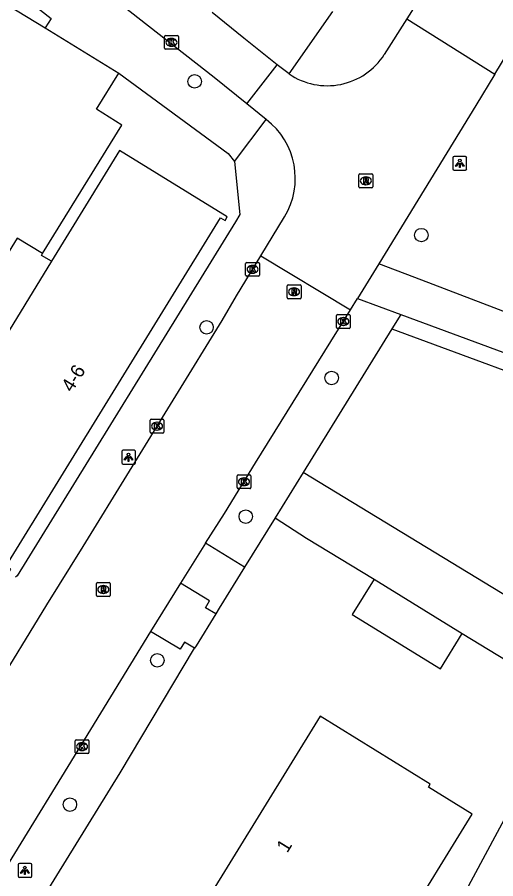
# Model space of a CAD drawing. Extents: x 162812 to 163818, y 381639 to 382470.
# Drawn here: x 163052.9 to 163087.6, y 381839.9 to 381902.4 of the extents above; entities that cross this region are included whole.
import ezdxf

# ---------------------------------------------------------------- set-up
doc = ezdxf.new("R2010")
doc.units = 0
for name, color, linetype in [('IMGEO_Boom', 7, 'Continuous'), ('IMGEO_Groenvoorziening', 7, 'Continuous'), ('IMGEO_Kolk', 7, 'Continuous'), ('IMGEO_Lichtpunt', 7, 'Continuous'), ('IMGEO_Pand', 7, 'Continuous'), ('IMGEO_Pand_nummerreeks', 7, 'Continuous'), ('IMGEO_Parkeervlak_open', 7, 'Continuous'), ('IMGEO_Rijbaan_lokaal_open', 7, 'Continuous'), ('IMGEO_Rioolput', 7, 'Continuous'), ('IMGEO_Voetpad_gesloten', 7, 'Continuous'), ('IMGEO_Voetpad_open', 7, 'Continuous')]:
    doc.layers.add(name, color=color, linetype=linetype)

msp = doc.modelspace()

# ---------------------------------------------------------------- linework, layer by layer
at = {"layer": 'IMGEO_Boom'}
for centre in [(163065.753, 381897.708), (163082.188, 381886.567), (163066.621, 381879.881), (163075.685, 381876.209), (163069.461, 381866.156), (163063.048, 381855.735), (163056.714, 381845.276)]:
    msp.add_circle(centre, 0.489, dxfattribs=at)
at = {"layer": 'IMGEO_Groenvoorziening'}
for points in [[(163080.701, 381880.807), (163080.058, 381879.766)], [(163080.058, 381879.766), (163073.629, 381869.358)], [(163080.058, 381879.766), (163094.718, 381874.361)], [(163073.629, 381869.358), (163071.602, 381866.077)], [(163076.88, 381813.818), (163098.212, 381854.416), (163097.666, 381854.748), (163092.744, 381857.74), (163073.629, 381869.358)], [(163071.602, 381866.077), (163069.38, 381862.489)], [(163071.602, 381866.077), (163073.875, 381864.598), (163078.759, 381861.612)], [(163085.146, 381857.677), (163092.895, 381852.967), (163079.166, 381827.371), (163074.906, 381818.869), (163073.212, 381815.488)]]:
    msp.add_lwpolyline(points, dxfattribs=at)
at = {"layer": 'IMGEO_Kolk'}
for p, q in [((163063.651, 381901.041), (163064.503, 381901.041)), ((163063.576, 381900.115), (163063.576, 381900.967)), ((163064.064, 381900.821), (163064.089, 381900.821)), ((163064.577, 381900.967), (163064.577, 381900.115)), ((163064.503, 381900.041), (163063.651, 381900.041)), ((163064.087, 381900.261), (163064.062, 381900.261)), ((163069.454, 381883.66), (163069.454, 381884.512)), ((163069.529, 381884.586), (163070.381, 381884.586)), ((163069.942, 381884.366), (163069.967, 381884.366)), ((163070.455, 381884.512), (163070.455, 381883.66)), ((163070.381, 381883.586), (163069.529, 381883.586)), ((163069.965, 381883.806), (163069.94, 381883.806)), ((163076.032, 381879.876), (163076.032, 381880.728)), ((163076.107, 381880.802), (163076.959, 381880.802)), ((163076.52, 381880.582), (163076.545, 381880.582)), ((163077.033, 381880.728), (163077.033, 381879.876)), ((163076.959, 381879.802), (163076.107, 381879.802)), ((163076.543, 381880.022), (163076.518, 381880.022)), ((163062.529, 381872.289), (163062.529, 381873.141)), ((163062.604, 381873.215), (163063.456, 381873.215)), ((163063.017, 381872.995), (163063.042, 381872.995)), ((163063.53, 381873.141), (163063.53, 381872.289)), ((163063.04, 381872.435), (163063.015, 381872.435)), ((163063.456, 381872.215), (163062.604, 381872.215)), ((163068.906, 381869.184), (163069.758, 381869.184)), ((163068.831, 381868.258), (163068.831, 381869.11)), ((163069.319, 381868.964), (163069.344, 381868.964)), ((163069.832, 381869.11), (163069.832, 381868.258)), ((163069.758, 381868.184), (163068.906, 381868.184)), ((163069.342, 381868.404), (163069.317, 381868.404)), ((163057.096, 381849.055), (163057.096, 381849.907)), ((163057.171, 381849.981), (163058.023, 381849.981)), ((163058.097, 381849.907), (163058.097, 381849.055)), ((163057.607, 381849.201), (163057.582, 381849.201)), ((163057.584, 381849.761), (163057.609, 381849.761)), ((163058.023, 381848.981), (163057.171, 381848.981))]:
    msp.add_line(p, q, dxfattribs=at)
for points in [[(163063.651, 381901.041), (163064.503, 381901.041)], [(163063.576, 381900.115), (163063.576, 381900.967)], [(163063.897, 381900.741), (163064.02, 381900.741), (163064.02, 381900.59), (163064.15, 381900.741), (163064.314, 381900.741), (163064.168, 381900.59), (163064.321, 381900.341), (163064.169, 381900.341), (163064.084, 381900.505), (163064.02, 381900.438), (163064.02, 381900.341), (163063.897, 381900.341), (163063.897, 381900.741)], [(163064.577, 381900.967), (163064.577, 381900.115)], [(163064.503, 381900.041), (163063.651, 381900.041)], [(163069.454, 381883.66), (163069.454, 381884.512)], [(163069.529, 381884.586), (163070.381, 381884.586)], [(163069.775, 381884.286), (163069.898, 381884.286), (163069.898, 381884.135), (163070.028, 381884.286), (163070.192, 381884.286), (163070.046, 381884.135), (163070.199, 381883.886), (163070.047, 381883.886), (163069.962, 381884.05), (163069.898, 381883.983), (163069.898, 381883.886), (163069.775, 381883.886), (163069.775, 381884.286)], [(163070.455, 381884.512), (163070.455, 381883.66)], [(163070.381, 381883.586), (163069.529, 381883.586)], [(163076.032, 381879.876), (163076.032, 381880.728)], [(163076.107, 381880.802), (163076.959, 381880.802)], [(163076.353, 381880.502), (163076.476, 381880.502), (163076.476, 381880.351), (163076.606, 381880.502), (163076.77, 381880.502), (163076.624, 381880.351), (163076.777, 381880.102), (163076.625, 381880.102), (163076.54, 381880.266), (163076.476, 381880.199), (163076.476, 381880.102), (163076.353, 381880.102), (163076.353, 381880.502)], [(163077.033, 381880.728), (163077.033, 381879.876)], [(163076.959, 381879.802), (163076.107, 381879.802)], [(163062.529, 381872.289), (163062.529, 381873.141)], [(163062.604, 381873.215), (163063.456, 381873.215)], [(163063.53, 381873.141), (163063.53, 381872.289)], [(163062.85, 381872.915), (163062.973, 381872.915), (163062.973, 381872.764), (163063.103, 381872.915), (163063.267, 381872.915), (163063.121, 381872.764), (163063.274, 381872.515), (163063.122, 381872.515), (163063.037, 381872.679), (163062.973, 381872.612), (163062.973, 381872.515), (163062.85, 381872.515), (163062.85, 381872.915)], [(163063.456, 381872.215), (163062.604, 381872.215)], [(163068.906, 381869.184), (163069.758, 381869.184)], [(163068.831, 381868.258), (163068.831, 381869.11)], [(163069.152, 381868.884), (163069.275, 381868.884), (163069.275, 381868.733), (163069.405, 381868.884), (163069.569, 381868.884), (163069.423, 381868.733), (163069.576, 381868.484), (163069.424, 381868.484), (163069.339, 381868.648), (163069.275, 381868.581), (163069.275, 381868.484), (163069.152, 381868.484), (163069.152, 381868.884)], [(163069.832, 381869.11), (163069.832, 381868.258)], [(163069.758, 381868.184), (163068.906, 381868.184)], [(163057.096, 381849.055), (163057.096, 381849.907)], [(163057.171, 381849.981), (163058.023, 381849.981)], [(163058.097, 381849.907), (163058.097, 381849.055)], [(163057.417, 381849.681), (163057.54, 381849.681), (163057.54, 381849.53), (163057.67, 381849.681), (163057.834, 381849.681), (163057.688, 381849.53), (163057.841, 381849.281), (163057.689, 381849.281), (163057.604, 381849.445), (163057.54, 381849.378), (163057.54, 381849.281), (163057.417, 381849.281), (163057.417, 381849.681)], [(163058.023, 381848.981), (163057.171, 381848.981)]]:
    msp.add_lwpolyline(points, dxfattribs=at)
for centre, start, end in [((163063.653, 381900.965), 91.55205, 178.44795), ((163063.653, 381900.965), 91.55205, 178.44795), ((163064.501, 381900.965), 1.55205, 88.44795), ((163064.501, 381900.965), 1.55205, 88.44795), ((163063.653, 381900.117), 181.55205, 268.44795), ((163063.653, 381900.117), 181.55205, 268.44795), ((163064.501, 381900.117), 271.55205, 358.44795), ((163064.501, 381900.117), 271.55205, 358.44795), ((163069.531, 381884.51), 91.55205, 178.44795), ((163069.531, 381884.51), 91.55205, 178.44795), ((163070.379, 381884.51), 1.55205, 88.44795), ((163070.379, 381884.51), 1.55205, 88.44795), ((163069.531, 381883.662), 181.55205, 268.44795), ((163069.531, 381883.662), 181.55205, 268.44795), ((163070.379, 381883.662), 271.55205, 358.44795), ((163070.379, 381883.662), 271.55205, 358.44795), ((163076.109, 381880.726), 91.55205, 178.44795), ((163076.109, 381880.726), 91.55205, 178.44795), ((163076.957, 381880.726), 1.55205, 88.44795), ((163076.957, 381880.726), 1.55205, 88.44795), ((163076.109, 381879.878), 181.55205, 268.44795), ((163076.109, 381879.878), 181.55205, 268.44795), ((163076.957, 381879.878), 271.55205, 358.44795), ((163076.957, 381879.878), 271.55205, 358.44795), ((163062.606, 381873.139), 91.55205, 178.44795), ((163062.606, 381873.139), 91.55205, 178.44795), ((163063.454, 381873.139), 1.55205, 88.44795), ((163063.454, 381873.139), 1.55205, 88.44795), ((163062.606, 381872.291), 181.55205, 268.44795), ((163062.606, 381872.291), 181.55205, 268.44795), ((163063.454, 381872.291), 271.55205, 358.44795), ((163063.454, 381872.291), 271.55205, 358.44795), ((163068.908, 381869.108), 91.55205, 178.44795), ((163068.908, 381869.108), 91.55205, 178.44795), ((163069.756, 381869.108), 1.55205, 88.44795), ((163069.756, 381869.108), 1.55205, 88.44795), ((163068.908, 381868.26), 181.55205, 268.44795), ((163068.908, 381868.26), 181.55205, 268.44795), ((163069.756, 381868.26), 271.55205, 358.44795), ((163069.756, 381868.26), 271.55205, 358.44795), ((163057.173, 381849.905), 91.55205, 178.44795), ((163057.173, 381849.905), 91.55205, 178.44795), ((163058.021, 381849.905), 1.55205, 88.44795), ((163058.021, 381849.905), 1.55205, 88.44795), ((163057.173, 381849.057), 181.55205, 268.44795), ((163057.173, 381849.057), 181.55205, 268.44795), ((163058.021, 381849.057), 271.55205, 358.44795), ((163058.021, 381849.057), 271.55205, 358.44795)]:
    msp.add_arc(centre, 0.0765, start, end, dxfattribs=at)
for centre, major_axis, ratio, start_param, end_param in [((163064.063, 381900.541), (-0.387, 0.002), 0.722429, 4.712389, 7.853982), ((163064.088, 381900.541), (-0.39, 0.002), 0.717154, 1.570796, 4.712389), ((163069.941, 381884.086), (-0.387, 0.002), 0.722429, 4.712389, 7.853982), ((163069.966, 381884.086), (-0.39, 0.002), 0.717154, 1.570796, 4.712389), ((163076.519, 381880.302), (-0.387, 0.002), 0.722429, 4.712389, 7.853982), ((163076.544, 381880.302), (-0.39, 0.002), 0.717154, 1.570796, 4.712389), ((163063.016, 381872.715), (-0.387, 0.002), 0.722429, 4.712389, 7.853982), ((163063.041, 381872.715), (-0.39, 0.002), 0.717154, 1.570796, 4.712389), ((163069.318, 381868.684), (-0.387, 0.002), 0.722429, 4.712389, 7.853982), ((163069.343, 381868.684), (-0.39, 0.002), 0.717154, 1.570796, 4.712389), ((163057.583, 381849.481), (-0.387, 0.002), 0.722429, 4.712389, 7.853982), ((163057.608, 381849.481), (-0.39, 0.002), 0.717154, 1.570796, 4.712389)]:
    msp.add_ellipse(centre, major_axis=major_axis, ratio=ratio, start_param=start_param, end_param=end_param, dxfattribs=at)
at = {"layer": 'IMGEO_Lichtpunt'}
for p, q in [((163084.478, 381892.172), (163084.478, 381891.365)), ((163084.478, 381892.172), (163084.478, 381891.365)), ((163085.38, 381892.267), (163084.572, 381892.267)), ((163085.38, 381892.267), (163084.572, 381892.267)), ((163085.474, 381891.365), (163085.474, 381892.172)), ((163085.474, 381891.365), (163085.474, 381892.172)), ((163084.572, 381891.271), (163085.38, 381891.271)), ((163084.572, 381891.271), (163085.38, 381891.271)), ((163060.469, 381870.869), (163060.469, 381870.062)), ((163060.469, 381870.869), (163060.469, 381870.062)), ((163061.371, 381870.964), (163060.563, 381870.964)), ((163061.371, 381870.964), (163060.563, 381870.964)), ((163061.465, 381870.062), (163061.465, 381870.869)), ((163061.465, 381870.062), (163061.465, 381870.869)), ((163060.563, 381869.968), (163061.371, 381869.968)), ((163060.563, 381869.968), (163061.371, 381869.968)), ((163052.956, 381840.906), (163052.956, 381840.099)), ((163052.956, 381840.906), (163052.956, 381840.099)), ((163053.858, 381841.001), (163053.05, 381841.001)), ((163053.858, 381841.001), (163053.05, 381841.001)), ((163053.952, 381840.099), (163053.952, 381840.906)), ((163053.952, 381840.099), (163053.952, 381840.906)), ((163053.05, 381840.005), (163053.858, 381840.005)), ((163053.05, 381840.005), (163053.858, 381840.005))]:
    msp.add_line(p, q, dxfattribs=at)
for points in [[(163084.852, 381891.836), (163084.891, 381891.808), (163084.703, 381891.546), (163084.665, 381891.573), (163084.852, 381891.836)], [(163084.954, 381891.788), (163085.001, 381891.788), (163085.001, 381891.466), (163084.954, 381891.466), (163084.954, 381891.788)], [(163085.064, 381891.808), (163085.102, 381891.835), (163085.289, 381891.573), (163085.25, 381891.545), (163085.064, 381891.808)], [(163060.843, 381870.533), (163060.882, 381870.505), (163060.694, 381870.243), (163060.656, 381870.27), (163060.843, 381870.533)], [(163060.945, 381870.485), (163060.992, 381870.485), (163060.992, 381870.163), (163060.945, 381870.163), (163060.945, 381870.485)], [(163061.055, 381870.505), (163061.093, 381870.532), (163061.28, 381870.27), (163061.241, 381870.242), (163061.055, 381870.505)], [(163053.33, 381840.57), (163053.369, 381840.542), (163053.181, 381840.28), (163053.143, 381840.307), (163053.33, 381840.57)], [(163053.432, 381840.522), (163053.479, 381840.522), (163053.479, 381840.2), (163053.432, 381840.2), (163053.432, 381840.522)], [(163053.542, 381840.542), (163053.58, 381840.569), (163053.767, 381840.307), (163053.728, 381840.279), (163053.542, 381840.542)]]:
    msp.add_lwpolyline(points, dxfattribs=at)
for centre in [(163084.977, 381891.97), (163060.968, 381870.667), (163053.455, 381840.704)]:
    msp.add_circle(centre, 0.0994, dxfattribs=at)
for centre, start, end in [((163084.572, 381892.172), 90, 180), ((163084.572, 381892.172), 90, 180), ((163085.38, 381892.172), 0, 90), ((163085.38, 381892.172), 0, 90), ((163084.572, 381891.365), 180, 270), ((163084.572, 381891.365), 180, 270), ((163085.38, 381891.365), 270, 0), ((163085.38, 381891.365), 270, 360), ((163060.563, 381870.869), 90, 180), ((163060.563, 381870.869), 90, 180), ((163061.371, 381870.869), 0, 90), ((163061.371, 381870.869), 0, 90), ((163060.563, 381870.062), 180, 270), ((163060.563, 381870.062), 180, 270), ((163061.371, 381870.062), 270, 0), ((163061.371, 381870.062), 270, 360), ((163053.05, 381840.906), 90, 180), ((163053.05, 381840.906), 90, 180), ((163053.858, 381840.906), 0, 90), ((163053.858, 381840.906), 0, 90), ((163053.05, 381840.099), 180, 270), ((163053.05, 381840.099), 180, 270), ((163053.858, 381840.099), 270, 0), ((163053.858, 381840.099), 270, 360)]:
    msp.add_arc(centre, 0.0946, start, end, dxfattribs=at)
at = {"layer": 'IMGEO_Pand'}
for points in [[(163052.243, 381862.047), (163052.426, 381862.343), (163052.073, 381862.544), (163067.621, 381887.819), (163067.971, 381887.615), (163068.12, 381887.891), (163060.306, 381892.706), (163055.376, 381884.686)], [(163055.376, 381884.686), (163051.48, 381878.348), (163051.127, 381878.561), (163050.773, 381877.977), (163048.727, 381879.199), (163048.162, 381878.277), (163047.993, 381878.397)], [(163078.759, 381861.612), (163077.179, 381859.048), (163083.566, 381855.113), (163085.146, 381857.677)], [(163078.759, 381861.612), (163085.146, 381857.677)], [(163082.703, 381846.538), (163082.838, 381846.757), (163074.845, 381851.682), (163064.389, 381834.709), (163072.382, 381829.784), (163077.407, 381837.94), (163080.584, 381835.982), (163085.882, 381844.58), (163082.703, 381846.538)]]:
    msp.add_lwpolyline(points, dxfattribs=at)
at = {"layer": 'IMGEO_Parkeervlak_open'}
for points in [[(163038.651, 381883.086), (163036.828, 381884.162), (163039.676, 381888.972), (163040.229, 381888.673), (163050.041, 381904.572), (163054.928, 381901.596)], [(163054.736, 381885.241), (163060.471, 381894.547), (163058.635, 381895.702), (163060.268, 381898.298)]]:
    msp.add_lwpolyline(points, dxfattribs=at)
at = {"layer": 'IMGEO_Rijbaan_lokaal_open'}
for points in [[(163109.12, 381947.814), (163082.385, 381904.243), (163081.136, 381902.235)], [(163087.523, 381898.23), (163089.592, 381901.666), (163114.975, 381943.024)], [(163069.543, 381896.09), (163067.173, 381897.988), (163058.977, 381904.423), (163054.221, 381908.123)], [(163071.739, 381898.909), (163069.313, 381900.831), (163067.037, 381902.692)], [(163081.136, 381902.235), (163079.504, 381899.647)], [(163081.136, 381902.235), (163087.523, 381898.23)], [(163069.543, 381896.09), (163071.739, 381898.909)], [(163072.605, 381898.25), (163071.739, 381898.909)], [(163087.523, 381898.23), (163086.13, 381895.957), (163079.099, 381884.487)], [(163070.942, 381894.943), (163069.543, 381896.09)], [(163070.551, 381885.066), (163072.265, 381887.886)], [(163045.94, 381844.899), (163048.348, 381848.843), (163051.115, 381853.378), (163055.048, 381859.753), (163057.663, 381863.991), (163067.744, 381880.386), (163068.789, 381882.168), (163070.551, 381885.066)], [(163070.551, 381885.066), (163077.052, 381881.146)], [(163079.099, 381884.487), (163077.556, 381881.969)], [(163077.052, 381881.146), (163077.556, 381881.969)], [(163066.543, 381864.226), (163067.916, 381866.384), (163070.17, 381870.045), (163077.052, 381881.146)], [(163066.543, 381864.226), (163064.731, 381861.322)], [(163064.731, 381861.322), (163062.554, 381857.831)], [(163062.554, 381857.831), (163057.473, 381849.543), (163052.231, 381840.99)]]:
    msp.add_lwpolyline(points, dxfattribs=at)
for centre, radius, start, end in [((163075.372, 381902.318), 4.92, 235.7756, 327.11883), ((163067.7, 381890.683), 5.353, 328.50493, 52.73144)]:
    msp.add_arc(centre, radius, start, end, dxfattribs=at)
at = {"layer": 'IMGEO_Rioolput'}
for p, q in [((163077.666, 381890.074), (163077.666, 381890.926)), ((163077.741, 381891), (163078.593, 381891)), ((163078.154, 381890.78), (163078.179, 381890.78)), ((163078.667, 381890.926), (163078.667, 381890.074)), ((163078.593, 381890), (163077.741, 381890)), ((163078.177, 381890.22), (163078.152, 381890.22)), ((163072.541, 381882.957), (163073.393, 381882.957)), ((163072.466, 381882.031), (163072.466, 381882.883)), ((163072.954, 381882.737), (163072.979, 381882.737)), ((163073.467, 381882.883), (163073.467, 381882.031)), ((163073.393, 381881.957), (163072.541, 381881.957)), ((163072.977, 381882.177), (163072.952, 381882.177)), ((163058.636, 381860.445), (163058.636, 381861.297)), ((163058.711, 381861.371), (163059.563, 381861.371)), ((163059.124, 381861.151), (163059.149, 381861.151)), ((163059.637, 381861.297), (163059.637, 381860.445)), ((163059.147, 381860.591), (163059.122, 381860.591)), ((163059.563, 381860.371), (163058.711, 381860.371))]:
    msp.add_line(p, q, dxfattribs=at)
for points in [[(163077.666, 381890.074), (163077.666, 381890.926)], [(163077.741, 381891), (163078.593, 381891)], [(163078.255, 381890.698), (163078.003, 381890.7), (163078.003, 381890.3)], [(163078.003, 381890.3), (163078.127, 381890.3), (163078.127, 381890.462), (163078.138, 381890.462)], [(163078.181, 381890.619), (163078.127, 381890.619), (163078.127, 381890.538)], [(163078.127, 381890.538), (163078.179, 381890.538)], [(163078.185, 381890.433), (163078.256, 381890.3), (163078.396, 381890.3), (163078.331, 381890.426)], [(163078.667, 381890.926), (163078.667, 381890.074)], [(163078.593, 381890), (163077.741, 381890)], [(163072.541, 381882.957), (163073.393, 381882.957)], [(163072.466, 381882.031), (163072.466, 381882.883)], [(163073.055, 381882.655), (163072.803, 381882.657), (163072.803, 381882.257)], [(163072.803, 381882.257), (163072.927, 381882.257), (163072.927, 381882.419), (163072.938, 381882.419)], [(163072.981, 381882.576), (163072.927, 381882.576), (163072.927, 381882.495)], [(163072.927, 381882.495), (163072.979, 381882.495)], [(163072.985, 381882.39), (163073.056, 381882.257), (163073.196, 381882.257), (163073.131, 381882.383)], [(163073.467, 381882.883), (163073.467, 381882.031)], [(163073.393, 381881.957), (163072.541, 381881.957)], [(163058.636, 381860.445), (163058.636, 381861.297)], [(163058.711, 381861.371), (163059.563, 381861.371)], [(163059.225, 381861.069), (163058.973, 381861.071), (163058.973, 381860.671)], [(163059.637, 381861.297), (163059.637, 381860.445)], [(163058.973, 381860.671), (163059.097, 381860.671), (163059.097, 381860.833), (163059.108, 381860.833)], [(163059.151, 381860.99), (163059.097, 381860.99), (163059.097, 381860.909)], [(163059.097, 381860.909), (163059.149, 381860.909)], [(163059.155, 381860.804), (163059.226, 381860.671), (163059.366, 381860.671), (163059.301, 381860.797)], [(163059.563, 381860.371), (163058.711, 381860.371)]]:
    msp.add_lwpolyline(points, dxfattribs=at)
for centre, radius, start, end in [((163077.743, 381890.924), 0.0765, 91.55205, 178.44795), ((163077.743, 381890.924), 0.0765, 91.55205, 178.44795), ((163078.137, 381890.409), 0.0533, 26.02933, 88.69889), ((163078.163, 381890.727), 0.19, 274.7715, 282.96867), ((163078.187, 381890.523), 0.0964, 77.00612, 93.18647), ((163078.201, 381890.58), 0.0378, 276.66336, 79.67722), ((163078.254, 381890.588), 0.109, 350.36119, 89.41601), ((163078.252, 381890.588), 0.112, 277.58423, 350.98172), ((163078.236, 381890.373), 0.108, 29.51342, 73.79051), ((163078.591, 381890.924), 0.0765, 1.55205, 88.44795), ((163078.591, 381890.924), 0.0765, 1.55205, 88.44795), ((163077.743, 381890.076), 0.0765, 181.55205, 268.44795), ((163077.743, 381890.076), 0.0765, 181.55205, 268.44795), ((163078.591, 381890.076), 0.0765, 271.55205, 358.44795), ((163078.591, 381890.076), 0.0765, 271.55205, 358.44795), ((163072.543, 381882.881), 0.0765, 91.55205, 178.44795), ((163072.543, 381882.881), 0.0765, 91.55205, 178.44795), ((163073.391, 381882.881), 0.0765, 1.55205, 88.44795), ((163073.391, 381882.881), 0.0765, 1.55205, 88.44795), ((163072.937, 381882.366), 0.0533, 26.02933, 88.69889), ((163072.963, 381882.684), 0.19, 274.7715, 282.96867), ((163072.987, 381882.48), 0.0964, 77.00612, 93.18647), ((163073.001, 381882.537), 0.0378, 276.66336, 79.67722), ((163073.054, 381882.545), 0.109, 350.36119, 89.41601), ((163073.052, 381882.545), 0.112, 277.58423, 350.98172), ((163073.036, 381882.33), 0.108, 29.51342, 73.79051), ((163072.543, 381882.033), 0.0765, 181.55205, 268.44795), ((163072.543, 381882.033), 0.0765, 181.55205, 268.44795), ((163073.391, 381882.033), 0.0765, 271.55205, 358.44795), ((163073.391, 381882.033), 0.0765, 271.55205, 358.44795), ((163058.713, 381861.295), 0.0765, 91.55205, 178.44795), ((163058.713, 381861.295), 0.0765, 91.55205, 178.44795), ((163059.224, 381860.959), 0.109, 350.36119, 89.41601), ((163059.561, 381861.295), 0.0765, 1.55205, 88.44795), ((163059.561, 381861.295), 0.0765, 1.55205, 88.44795), ((163058.713, 381860.447), 0.0765, 181.55205, 268.44795), ((163058.713, 381860.447), 0.0765, 181.55205, 268.44795), ((163059.107, 381860.78), 0.0533, 26.02933, 88.69889), ((163059.133, 381861.098), 0.19, 274.7715, 282.96867), ((163059.157, 381860.894), 0.0964, 77.00612, 93.18647), ((163059.171, 381860.951), 0.0378, 276.66336, 79.67722), ((163059.222, 381860.959), 0.112, 277.58423, 350.98172), ((163059.206, 381860.744), 0.108, 29.51342, 73.79051), ((163059.561, 381860.447), 0.0765, 271.55205, 358.44795), ((163059.561, 381860.447), 0.0765, 271.55205, 358.44795)]:
    msp.add_arc(centre, radius, start, end, dxfattribs=at)
for centre, major_axis, ratio, start_param, end_param in [((163078.153, 381890.5), (-0.387, 0.002), 0.722429, 4.712389, 7.853982), ((163078.178, 381890.5), (-0.39, 0.002), 0.717154, 1.570796, 4.712389), ((163072.953, 381882.457), (-0.387, 0.002), 0.722429, 4.712389, 7.853982), ((163072.978, 381882.457), (-0.39, 0.002), 0.717154, 1.570796, 4.712389), ((163059.123, 381860.871), (-0.387, 0.002), 0.722429, 4.712389, 7.853982), ((163059.148, 381860.871), (-0.39, 0.002), 0.717154, 1.570796, 4.712389)]:
    msp.add_ellipse(centre, major_axis=major_axis, ratio=ratio, start_param=start_param, end_param=end_param, dxfattribs=at)
at = {"layer": 'IMGEO_Voetpad_gesloten'}
for points in [[(163054.736, 381885.241), (163052.886, 381886.336), (163047.993, 381878.397)], [(163055.376, 381884.686), (163054.657, 381885.087), (163054.736, 381885.241)], [(163093.046, 381879.154), (163093.032, 381879.159), (163082.234, 381883.288), (163079.099, 381884.487)], [(163077.556, 381881.969), (163080.701, 381880.807)], [(163080.701, 381880.807), (163106.871, 381871.137)]]:
    msp.add_lwpolyline(points, dxfattribs=at)
at = {"layer": 'IMGEO_Voetpad_open'}
for points in [[(163050.243, 381906.292), (163055.361, 381902.269), (163054.928, 381901.596)], [(163072.605, 381898.25), (163075.762, 381902.772)], [(163054.928, 381901.596), (163060.268, 381898.298)], [(163060.268, 381898.298), (163068.177, 381892.47), (163068.653, 381891.896)], [(163068.653, 381891.896), (163070.942, 381894.943)], [(163068.653, 381891.896), (163069.028, 381888.05), (163068.715, 381887.535), (163052.897, 381861.856), (163052.762, 381861.77)], [(163069.38, 381862.489), (163066.543, 381864.226)], [(163069.38, 381862.489), (163067.533, 381859.508), (163067.28, 381859.099)], [(163067.28, 381859.099), (163066.533, 381859.532), (163066.826, 381860.048), (163064.731, 381861.322)], [(163067.28, 381859.099), (163065.858, 381856.797), (163065.75, 381856.616)], [(163065.75, 381856.616), (163065.026, 381857.045), (163064.697, 381856.536), (163062.554, 381857.831)], [(163054.752, 381831.173), (163053.274, 381836.103), (163060.354, 381847.576), (163065.75, 381856.616)]]:
    msp.add_lwpolyline(points, dxfattribs=at)

# ---------------------------------------------------------------- texts
at = {"layer": 'IMGEO_Pand_nummerreeks'}
for s, rotation, p in [('4-6', 58.40588, (163056.872, 381875.116)), ('1', 58.3572, (163072.473, 381841.727))]:
    msp.add_text(s, height=1, rotation=rotation, dxfattribs=at).set_placement(p)

doc.saveas('drawing.dxf')
